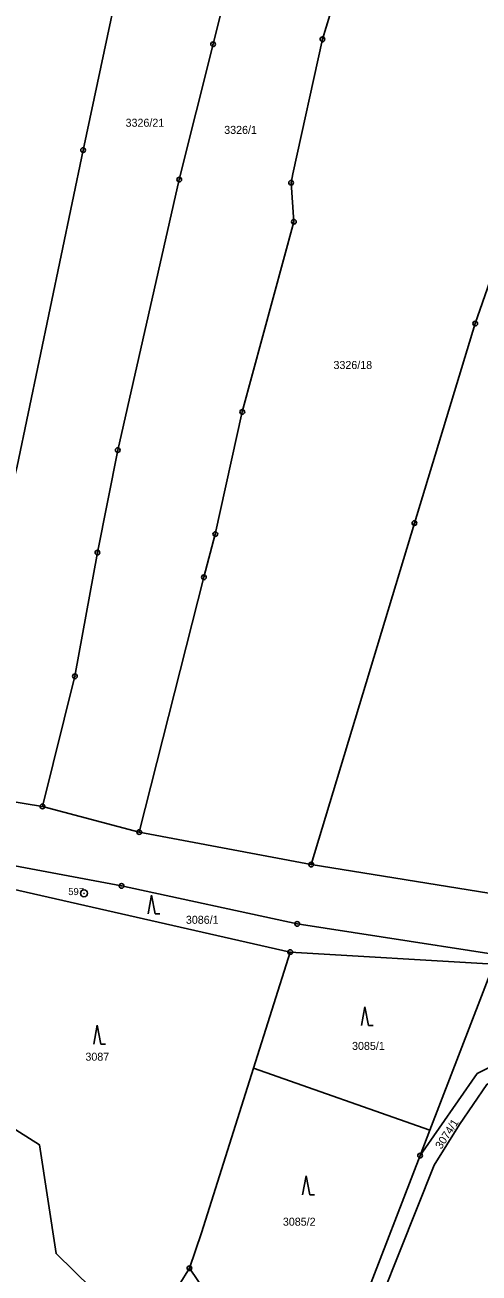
# Model space of a CAD drawing. Extents: x -644096 to -634268, y -1141430 to -1133463.
# Drawn here: x -642202.5 to -642105.9, y -1138498.2 to -1138233.1 of the extents above; entities that cross this region are included whole.
import ezdxf

# ---------------------------------------------------------------- set-up
doc = ezdxf.new("R2010")
doc.units = 0
for name, color, linetype in [('_CIVIL_CONSTRUCTION', 7, 'Continuous'), ('svrsek_osa_sjezdy', 7, 'Continuous'), ('svrsek_osa_VRT', 7, 'Continuous'), ('terminal_VRT', 7, 'Continuous')]:
    doc.layers.add(name, color=color, linetype=linetype)

msp = doc.modelspace()

# ---------------------------------------------------------------- linework, layer by layer
at = {"layer": '_CIVIL_CONSTRUCTION'}
for centre, radius in [((-642162.49, -1138237.2), 0.5), ((-642139.24, -1138236.14), 0.5), ((-642139.24, -1138236.14), 0.0303), ((-642162.49, -1138237.2), 0.0303), ((-642190.12, -1138259.67), 0.5), ((-642190.12, -1138259.67), 0.0303), ((-642169.67, -1138265.94), 0.5), ((-642169.67, -1138265.94), 0.0303), ((-642145.89, -1138266.6), 0.5), ((-642145.89, -1138266.6), 0.0303), ((-642145.29, -1138274.9), 0.5), ((-642145.29, -1138274.9), 0.0303), ((-642106.76, -1138296.52), 0.5), ((-642106.76, -1138296.52), 0.0303), ((-642156.27, -1138315.29), 0.5), ((-642156.27, -1138315.29), 0.0303), ((-642182.77, -1138323.41), 0.5), ((-642182.77, -1138323.41), 0.0303), ((-642119.68, -1138338.89), 0.5), ((-642119.68, -1138338.89), 0.0303), ((-642162.01, -1138341.23), 0.5), ((-642162.01, -1138341.23), 0.0303), ((-642187.08, -1138345.18), 0.5), ((-642187.08, -1138345.18), 0.0303), ((-642164.45, -1138350.42), 0.5), ((-642164.45, -1138350.42), 0.0303), ((-642191.86, -1138371.45), 0.5), ((-642191.86, -1138371.45), 0.0303), ((-642198.76, -1138399.08), 0.5), ((-642198.76, -1138399.08), 0.0303), ((-642178.19, -1138404.53), 0.5), ((-642178.19, -1138404.53), 0.0303), ((-642141.62, -1138411.45), 0.5), ((-642141.62, -1138411.45), 0.0303), ((-642189.94, -1138417.54), 0.75), ((-642181.95, -1138415.98), 0.5), ((-642181.95, -1138415.98), 0.0303), ((-642189.94, -1138417.54), 0.03), ((-642144.61, -1138424.04), 0.5), ((-642144.61, -1138424.04), 0.0303), ((-642146.09, -1138430.04), 0.5), ((-642146.09, -1138430.04), 0.0303), ((-642118.47, -1138473.26), 0.5), ((-642118.47, -1138473.26), 0.0303), ((-642167.52, -1138497.19), 0.5), ((-642167.52, -1138497.19), 0.0303)]:
    msp.add_circle(centre, radius, dxfattribs=at)
at = {"layer": 'svrsek_osa_sjezdy'}
for p, q in [((-642175.57, -1138417.91), (-642176.32, -1138421.91)), ((-642174.82, -1138421.91), (-642175.57, -1138417.91)), ((-642174.82, -1138421.91), (-642173.82, -1138421.91)), ((-642130.19, -1138441.64), (-642130.94, -1138445.64)), ((-642129.44, -1138445.64), (-642130.19, -1138441.64)), ((-642187.11, -1138445.58), (-642187.86, -1138449.58)), ((-642186.36, -1138449.58), (-642187.11, -1138445.58)), ((-642129.44, -1138445.64), (-642128.44, -1138445.64)), ((-642186.36, -1138449.58), (-642185.36, -1138449.58)), ((-642142.7, -1138477.59), (-642143.45, -1138481.59)), ((-642141.95, -1138481.59), (-642142.7, -1138477.59)), ((-642141.95, -1138481.59), (-642140.95, -1138481.59))]:
    msp.add_line(p, q, dxfattribs=at)
at = {"layer": 'terminal_VRT'}
for p, q in [((-642198.76, -1138399.08), (-642178.19, -1138404.53)), ((-642178.19, -1138404.53), (-642141.62, -1138411.45)), ((-642230.21, -1138410.93), (-642146.09, -1138430.04)), ((-642101.67, -1138417.88), (-642141.62, -1138411.45)), ((-642146.09, -1138430.04), (-642153.9, -1138454.71)), ((-642102.82, -1138432.58), (-642146.09, -1138430.04)), ((-642153.9, -1138454.71), (-642116.4, -1138467.89)), ((-642116.4, -1138467.89), (-642118.47, -1138473.26)), ((-642118.47, -1138473.26), (-642136.61, -1138520.23)), ((-642167.52, -1138497.19), (-642177.01, -1138512.52))]:
    msp.add_line(p, q, dxfattribs=at)
for points in [[(-642222.44, -1138395.56), (-642213.34, -1138364.86), (-642204.17, -1138326.84), (-642190.12, -1138259.67), (-642178.14, -1138203.38), (-642168.42, -1138171.02)], [(-642156.27, -1138212.33), (-642162.49, -1138237.2), (-642169.67, -1138265.94), (-642182.77, -1138323.41), (-642187.08, -1138345.18), (-642191.86, -1138371.45), (-642198.76, -1138399.08)], [(-642131.45, -1138210.56), (-642139.24, -1138236.14), (-642145.53, -1138264.72), (-642145.89, -1138266.6), (-642145.29, -1138274.9), (-642156.27, -1138315.29), (-642162.01, -1138341.23), (-642164.45, -1138350.42), (-642178.19, -1138404.53)], [(-642141.62, -1138411.45), (-642119.68, -1138338.89), (-642106.76, -1138296.52), (-642099.95, -1138277.03), (-642089.34, -1138242.84)], [(-642198.76, -1138399.08), (-642218.31, -1138395.9), (-642222.44, -1138395.56)], [(-642076.61, -1138435.39), (-642084.18, -1138433.39), (-642144.61, -1138424.04), (-642181.95, -1138415.98), (-642247.42, -1138403.72)], [(-642102.82, -1138432.58), (-642107.7, -1138445.27), (-642116.4, -1138467.89)], [(-642077.29, -1138438.16), (-642078.21, -1138441.92), (-642106.34, -1138455.81), (-642118.47, -1138473.26)], [(-642243.15, -1138443.36), (-642199.4, -1138470.96), (-642195.86, -1138494.09), (-642177.01, -1138512.52)], [(-642153.9, -1138454.71), (-642164.97, -1138489.69), (-642167.52, -1138497.19)], [(-642143.3, -1138558.37), (-642143.86, -1138545.89), (-642133.82, -1138521.34), (-642115.46, -1138475.26), (-642110.09, -1138466.63), (-642104.32, -1138458.16), (-642098.66, -1138455.36)], [(-642143.07, -1138530.34), (-642154.7, -1138515.44), (-642160.11, -1138508.09), (-642167.52, -1138497.19)]]:
    msp.add_lwpolyline(points, dxfattribs=at)

# ---------------------------------------------------------------- texts
at = {"layer": '_CIVIL_CONSTRUCTION'}
msp.add_text('597', height=1.5, dxfattribs=at).set_placement((-642193.28, -1138417.92))
at = {"layer": 'svrsek_osa_VRT'}
for s, p in [('3326/21', (-642181.09, -1138254.71)), ('3326/1', (-642160.12, -1138256.23)), ('3326/18', (-642136.89, -1138306.17)), ('3086/1', (-642168.27, -1138424.02)), ('3087', (-642189.63, -1138453.1)), ('3085/1', (-642132.94, -1138450.81)), ('3085/2', (-642147.65, -1138488.15))]:
    msp.add_text(s, height=1.7, dxfattribs=at).set_placement(p)
msp.add_text('3074/1', height=1.7, rotation=57, dxfattribs=at).set_placement((-642113.97, -1138472.03))

doc.saveas('drawing.dxf')
